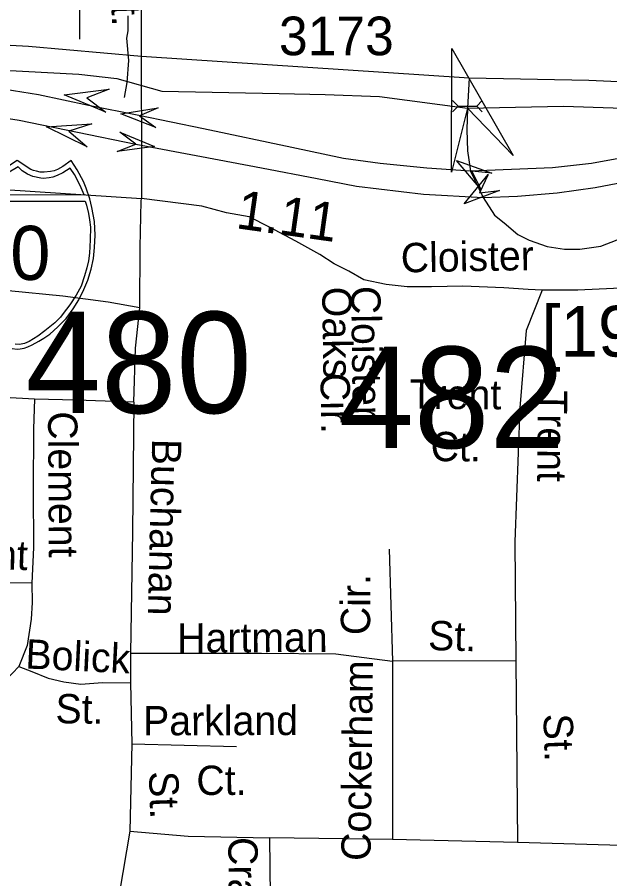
# Model space of a CAD drawing. Extents: x 1547597 to 1699558, y 810033 to 920809.
# Drawn here: x 1629607 to 1631525, y 842536 to 845325 of the extents above; entities that cross this region are included whole.
import ezdxf

# ---------------------------------------------------------------- set-up
doc = ezdxf.new("R2010")
doc.units = 0
for name, color, linetype in [('Exist Hydrographic Creek Single Shore', 7, 'Continuous'), ('Exist Hydrographic Misc Water Feature', 7, 'Continuous'), ('Exist Road Non-System Type 51', 7, 'Continuous'), ('Exist Road Non-System Type 51 Label', 7, 'Continuous'), ('Exist Road Primary Interstate Divided Center Attributed', 7, 'Continuous'), ('Exist Road Primary Interstate Mileage Hundredths English Label', 7, 'Continuous'), ('Exist Road Primary Interstate Ramp 1 Lane Attributed', 7, 'Continuous'), ('Exist Road Primary Interstate Shield CELL', 7, 'Continuous'), ('Exist Road Primary Interstate Shield Number Label', 7, 'Continuous'), ('Exist Road Primary Interstate Structure Cantilever Sign Attributed CELL', 7, 'Continuous'), ('Exist Road Secondary Structure Culvert Attributed CELL', 7, 'Continuous'), ('Exist Road Secondary Structure Culvert CELL', 7, 'Continuous'), ('Exist Road Secondary Structure Standard Bridge Attributed CELL', 7, 'Continuous'), ('Exist Road Secondary Structure Standard Bridge Number Label', 7, 'Continuous'), ('Exist Road Secondary Type 51 Number Label', 7, 'Continuous'), ('Exist Road Secondary Type 51 Undivided 4 Lane Attributed', 7, 'Continuous')]:
    doc.layers.add(name, color=color, linetype=linetype)

msp = doc.modelspace()

# ---------------------------------------------------------------- linework, layer by layer
at = {"layer": 'Exist Hydrographic Creek Single Shore'}
for points in [[(1627831, 844110.2), (1627626, 844177.4), (1627498.5, 844224), (1627388.2, 844296.3), (1627265.9, 844434.1), (1627247, 844496.2), (1627244.4, 844573.7), (1627284.9, 844646.1), (1627326.2, 844699.5), (1627367.6, 844742.5), (1627448.5, 844816.6), (1627595, 844870), (1627908.6, 844954.5), (1627872.4, 845081.9), (1627865.7, 845160.3), (1628417.6, 845199.9), (1628995.7, 845183.9), (1629807.2, 845140.5), (1629929.5, 845126.7), (1630075.9, 845085.4), (1630455.7, 845077.9), (1630604.3, 845074.7)], [(1630604.3, 845074.7), (1630780, 845068.4), (1631065.1, 845030.1), (1631375.7, 845036.5), (1631664.4, 845026.8), (1631850.8, 845054.7)]]:
    msp.add_lwpolyline(points, dxfattribs=at)
at = {"layer": 'Exist Hydrographic Misc Water Feature'}
msp.add_lwpolyline([(1629965.7, 845329.1), (1629965.1, 845281.1), (1629960.7, 845257.2), (1629967.7, 845185.1), (1629962.7, 845113.2), (1629954.1, 845064.8)], dxfattribs=at)
at = {"layer": 'Exist Road Non-System Type 51'}
msp.add_line((1630822.1, 842663.1), (1630423.8, 842668.6), dxfattribs=at)
for points in [[(1630022.9, 846149), (1629953, 846148), (1629868.9, 846131.3), (1629740.4, 846093.2), (1629668.1, 846068.3), (1629651.8, 846054.6), (1629647.5, 846030.7), (1629674, 845934.3), (1629719.4, 845765.7), (1629768.7, 845593.2), (1629797.1, 845494.8), (1629808.4, 845448.7), (1629809, 845348.6), (1629809.3, 845253.9)], [(1630029.7, 845803), (1630018.9, 845692.8), (1630007, 845501.7), (1630008.2, 845313.8), (1630009.3, 844738.2)], [(1628485.9, 844375.1), (1628454.1, 844482.6), (1628443.2, 844548.6), (1628435.1, 844593.8), (1628448.6, 844661.6), (1628518.7, 844738.5), (1628586, 844821.5), (1628599.4, 844831.2), (1630009.3, 844738.2)], [(1630003.9, 844384.6), (1630004.9, 844580.4), (1630009.1, 844729.7), (1630009.3, 844738.2)], [(1631306.7, 844441.2), (1631261.3, 844443.7), (1631182.8, 844449.1), (1631049.8, 844454.4), (1630948, 844451.7), (1630869.7, 844451.7), (1630801.9, 844459.6), (1630728.8, 844475.2), (1630680.6, 844503.3), (1630633.8, 844526.7), (1630586.4, 844556.7), (1630509.1, 844599.7), (1630423.6, 844645), (1630358.3, 844678.9), (1630284.3, 844692), (1630204.7, 844713.3), (1630009.3, 844738.2)], [(1632060.8, 844611), (1631812.9, 844514.3), (1631679.8, 844477.8), (1631583.3, 844449.1), (1631421.5, 844441.2), (1631306.7, 844441.2)], [(1630003.9, 844384.6), (1629902.2, 844402), (1629754.7, 844422.2), (1629579.2, 844438.8), (1629389.6, 844453.6), (1629210.1, 844472.3), (1629080.3, 844488.3), (1629008.5, 844487.4), (1628944.5, 844478.3), (1628840.2, 844460), (1628629.8, 844413), (1628485.9, 844375.1)], [(1631306.7, 844441.2), (1631254.7, 844311.2), (1631233.8, 844060.5), (1631218.2, 843627.1), (1631220.9, 843241.9)], [(1629985.3, 844078.2), (1629989.8, 844253.2), (1630003.9, 844384.6)], [(1629663.7, 844087.9), (1629466, 844098.7), (1629278.4, 844103.5)], [(1629663.7, 844087.9), (1629660.4, 843991.9), (1629659.4, 843794), (1629660.4, 843608.1), (1629654.6, 843492.3)], [(1629985.3, 844078.2), (1629799.5, 844085.7), (1629663.7, 844087.9)], [(1629985.3, 844078.2), (1629980.7, 843660.1), (1629973.9, 843265.9)], [(1630811.7, 843603), (1630822.1, 843240.1)], [(1629654.6, 843492.3), (1629576.8, 843493.5), (1629482.8, 843496.8), (1629428.9, 843491.7), (1629390.4, 843458.3)], [(1629654.6, 843492.3), (1629655.8, 843430.3), (1629652.9, 843376.5), (1629639.7, 843290.7), (1629612.6, 843223.2)], [(1629973.9, 843265.9), (1630398.5, 843265.9), (1630639.2, 843263.6), (1630822.1, 843240.1)], [(1629973.9, 843265.9), (1629973.9, 843170.5)], [(1629289.3, 842984.3), (1629388.3, 843048.7), (1629497.3, 843124.9), (1629572.1, 843179.8), (1629612.6, 843223.2)], [(1629612.6, 843223.2), (1629654.4, 843206.6), (1629708, 843185.7), (1629757.8, 843173.1), (1629813.5, 843166.1), (1629883.6, 843171.1), (1629973.9, 843170.5)], [(1631220.9, 843241.9), (1630822.1, 843240.1)], [(1630822.1, 843240.1), (1630822.1, 842663.1)], [(1631220.9, 843241.9), (1631226.8, 842652.8)], [(1629973.9, 843170.5), (1629978.5, 842972.7)], [(1629978.5, 842972.7), (1629972.1, 842689.7)], [(1629978.5, 842972.7), (1630316.8, 842963.6)], [(1629972.1, 842689.7), (1629905.5, 842295.2), (1629802.7, 841928.5), (1629744.5, 841720.1), (1629636.2, 841517.3), (1629534, 841383.7), (1629450.7, 841294.8), (1629361.9, 841230.9), (1629256.4, 841155.9), (1629148.2, 841058.7), (1629074.2, 840958.2)], [(1629972.1, 842689.7), (1630160.2, 842674.1), (1630423.8, 842668.6)], [(1630423.8, 842668.6), (1630427.9, 842289.2)], [(1631226.8, 842652.8), (1630822.1, 842663.1)], [(1632385.3, 842629.3), (1631986.6, 842631.7), (1631637.2, 842641), (1631226.8, 842652.8)]]:
    msp.add_lwpolyline(points, dxfattribs=at)
at = {"layer": 'Exist Road Primary Interstate Divided Center Attributed'}
for points in [[(1633729.4, 845254.3), (1633599.9, 845284.8), (1633444.3, 845309.7), (1633366.7, 845316.9), (1633162.4, 845321.9), (1633083.2, 845318.6), (1632948.1, 845306.8), (1632799.1, 845276.5), (1632680.6, 845243.6), (1632436.4, 845162.4), (1631839.4, 844943.7), (1631726.4, 844908.8), (1631566.4, 844870), (1631466.1, 844851.7), (1631339.9, 844837.3), (1631075, 844826.4)], [(1631115.6, 844741.5), (1631226.9, 844746), (1631355.1, 844756.6), (1631477.8, 844773.5), (1631647, 844805.9), (1631817.7, 844848.3), (1631891, 844872.3), (1632395.1, 845054.2), (1632724.3, 845166.8), (1632813.5, 845188.4), (1632918.7, 845210), (1633017.3, 845225), (1633114.7, 845234.4)], [(1630001.4, 845006.2), (1629838.6, 845039.5), (1629676.3, 845073.8), (1629513.5, 845099.8), (1629046.6, 845144.8), (1628806.5, 845158.4), (1628562.1, 845165.2), (1628342.6, 845153.1), (1628290.5, 845151.6), (1628142.9, 845140.3)], [(1628133.5, 845051.1), (1628300.7, 845073.5), (1628395.7, 845080.2), (1628562.1, 845090.4), (1628811, 845086.5), (1629060.2, 845066.7), (1629277.4, 845042.9), (1629613.6, 844991.9), (1629991.3, 844914.1)], [(1631075, 844826.4), (1630933.4, 844836.2), (1630782.2, 844851.2), (1630663.7, 844867.8), (1630496.5, 844903.2), (1630210.7, 844963), (1630001.4, 845006.2)], [(1629991.3, 844914.1), (1630204.1, 844874.4), (1630397.9, 844836.8), (1630578.4, 844802.4), (1630705.8, 844778.1), (1630922.6, 844751.7), (1631115.6, 844741.5)]]:
    msp.add_lwpolyline(points, dxfattribs=at)
at = {"layer": 'Exist Road Primary Interstate Ramp 1 Lane Attributed'}
for points in [[(1631069.9, 845128.2), (1631065.1, 845030.1), (1631062.5, 844960.4), (1631065, 844892.4), (1631075, 844826.4)], [(1631075, 844826.4), (1631115.6, 844741.5)], [(1631115.6, 844741.5), (1631152.1, 844684.4), (1631183.3, 844659.7), (1631227.8, 844621.8), (1631264, 844603.6), (1631323.2, 844582.2), (1631379.2, 844574), (1631428.6, 844574), (1631496.1, 844583.9), (1631602.5, 844625.1), (1631674.3, 844661), (1631789.2, 844717.2)]]:
    msp.add_lwpolyline(points, dxfattribs=at)
at = {"layer": 'Exist Road Primary Interstate Shield CELL'}
for points in [[(1629393, 844750.5), (1629824.6, 844750.4), (1629814.5, 844772.8), (1629803.8, 844795.3), (1629792.5, 844815.9), (1629778.8, 844835.8), (1629754.6, 844820.6), (1629737, 844812.2), (1629722.8, 844807.3), (1629710.8, 844804.6), (1629692.2, 844803.2), (1629683.9, 844803.7), (1629658, 844809.5), (1629640.4, 844816.7), (1629623.7, 844827.9), (1629610.2, 844840.6), (1629576, 844819.9)], [(1629591.4, 844252.5), (1629607.6, 844250.7), (1629617.1, 844251.6), (1629629.8, 844254), (1629642.2, 844258.1), (1629656.3, 844264.3), (1629677.2, 844275.9), (1629693.9, 844285.7), (1629713.3, 844298.7), (1629739.4, 844322.4), (1629765.4, 844349.8), (1629788.4, 844380.9), (1629806.7, 844409.9), (1629822.7, 844443), (1629836.2, 844474), (1629846.8, 844509.3), (1629853.9, 844543.5), (1629857.5, 844579.2), (1629859.8, 844618.8), (1629857.2, 844663.3), (1629849.4, 844708.9), (1629842.1, 844737.2), (1629831.1, 844771.2), (1629822.1, 844792.9), (1629801.3, 844831.3), (1629782.5, 844860.9), (1629755.3, 844841.7), (1629737.5, 844832.3), (1629726.7, 844827.4), (1629715.5, 844825.2), (1629695, 844822.8), (1629682.2, 844823.3), (1629670.2, 844826), (1629660.1, 844828.2), (1629651.8, 844832.3), (1629607.6, 844860.9), (1629563.3, 844832.3)], [(1629385.5, 844728.9), (1629827.1, 844729.1), (1629831.8, 844716.9), (1629838.1, 844689.9), (1629841.4, 844669), (1629844.9, 844645), (1629843.7, 844603.9), (1629841.7, 844561.3), (1629837.8, 844536.1), (1629832.5, 844513.2), (1629825.4, 844487.7), (1629813.9, 844453.9), (1629797.9, 844425.2), (1629778.1, 844393.4), (1629756.6, 844365.5), (1629747.3, 844354), (1629729.5, 844335.3), (1629697.3, 844309.4), (1629673.8, 844291.9), (1629645.6, 844275.2), (1629631.3, 844268.9), (1629614.7, 844265.4), (1629601, 844266.3)]]:
    msp.add_lwpolyline(points, dxfattribs=at)
at = {"layer": 'Exist Road Primary Interstate Structure Cantilever Sign Attributed CELL'}
for points in [[(1629894.6, 845017.1), (1629759.8, 845073.9), (1629905, 845092.1), (1629832.3, 845063.9)], [(1629833.7, 844905.5), (1629702.6, 844970.4), (1629848.6, 844979.8), (1629774.3, 844956)]]:
    msp.add_lwpolyline(points, close=True, dxfattribs=at)
at = {"layer": 'Exist Road Secondary Structure Culvert Attributed CELL'}
msp.add_lwpolyline([(1631013.1, 844823.4), (1631013.6, 845223.4), (1631213.1, 844876.7), (1631065.1, 845030.1)], close=True, dxfattribs=at)
at = {"layer": 'Exist Road Secondary Structure Culvert CELL'}
for p, q in [((1631016.6, 845055.5), (1631034.1, 845037.1)), ((1631016.6, 845018.7), (1631034.1, 845037.1)), ((1631034.1, 845037.1), (1631094.6, 845037.1)), ((1631112, 845055.5), (1631094.6, 845037.1)), ((1631112, 845018.7), (1631094.6, 845037.1))]:
    msp.add_line(p, q, dxfattribs=at)
at = {"layer": 'Exist Road Secondary Structure Standard Bridge Attributed CELL'}
for points in [[(1630056.6, 844968.3), (1629942.7, 845011.8), (1630063.1, 845031.1), (1630003.3, 845005.5)], [(1629939.3, 844953), (1630051.7, 844905.8), (1629930.8, 844890.5), (1629991.3, 844914.1)], [(1631107.5, 844767.9), (1631029.2, 844861.3), (1631143.7, 844819.6), (1631079.1, 844826.3)], [(1631168.7, 844764), (1631054.5, 844721.1), (1631131.9, 844815.3), (1631104.1, 844756.6)]]:
    msp.add_lwpolyline(points, close=True, dxfattribs=at)
at = {"layer": 'Exist Road Secondary Type 51 Undivided 4 Lane Attributed'}
for points in [[(1631069.9, 845128.2), (1631457.3, 845120.6), (1631600.1, 845114.4), (1631687.5, 845114.4), (1631742.9, 845114.4), (1631806.9, 845126.8), (1631913.5, 845155.7), (1631977.4, 845180.5), (1632035, 845207.4), (1632139.4, 845279.8), (1632256.7, 845379.1), (1632405.9, 845505.3), (1632486.9, 845567.3), (1632555.1, 845612.9), (1632627.6, 845654.2), (1632710.7, 845691.5), (1632767, 845713.2)], [(1628167.8, 845310.8), (1629643.6, 845231.6), (1630009.7, 845198.4), (1631069.9, 845128.2)]]:
    msp.add_lwpolyline(points, dxfattribs=at)

# ---------------------------------------------------------------- texts
at = {"layer": 'Exist Road Non-System Type 51 Label'}
for s, rotation, p in [('St.', 271.6579, (1629910.1, 845449.6)), ('Cloister', 1.0522, (1630849.7, 844498.5)), ('Oaks', 270.8178, (1630594.2, 844451.6)), ('Cloister', 270.8178, (1630687.9, 844454.3)), ('Cir.', 270.8178, (1630588.7, 844173.1)), ('Trent', 359.5934, (1630877.2, 844057.5)), ('Trent', 269.4409, (1631293.1, 844117.6)), ('Clement', 270.3175, (1629707.2, 844048.8)), ('Ct.', 359.5934, (1630945.4, 843887.9)), ('Buchanan', 268.6107, (1630044.2, 843960.9)), ('Clement', 357.9847, (1629167.6, 843551.5)), ('Cir.', 89.9304, (1630749.8, 843324.5)), ('Hartman', 0.3003, (1630125.4, 843267.9)), ('St.', 358.3798, (1630936.4, 843276.6)), ('Bolick', 357.233, (1629632.5, 843216.8)), ('Cockerham', 89.3154, (1630751.1, 842593.2)), ('St.', 359.2214, (1629730.9, 843039.4)), ('Parkland', 0.1233, (1630015, 843000)), ('St.', 271.7768, (1631310.4, 843069.3)), ('Ct.', 0.1233, (1630187.4, 842807)), ('St.', 271.6579, (1630033.8, 842883.1)), ('Craven', 270.4986, (1630290.4, 842670.6))]:
    msp.add_text(s, height=95, rotation=rotation, dxfattribs=at).set_placement(p)
at = {"layer": 'Exist Road Primary Interstate Mileage Hundredths English Label'}
msp.add_text('1.11', height=125, rotation=352.0199, dxfattribs=at).set_placement((1630312.2, 844642.2))
at = {"layer": 'Exist Road Primary Interstate Shield CELL'}
msp.add_text('[193C]', height=164.04, dxfattribs=at).set_placement((1631304.5, 844226.5))
at = {"layer": 'Exist Road Primary Interstate Shield Number Label'}
msp.add_text('40', height=175, dxfattribs=at).set_placement((1629454.7, 844474.4))
at = {"layer": 'Exist Road Secondary Structure Standard Bridge Number Label'}
for s, p in [('480', (1629634.7, 844043.2)), ('482', (1630647.6, 843930.1))]:
    msp.add_text(s, height=328.08, dxfattribs=at).set_placement(p)
at = {"layer": 'Exist Road Secondary Type 51 Number Label'}
msp.add_text('3173', height=125, dxfattribs=at).set_placement((1630454.5, 845201.8))

doc.saveas('drawing.dxf')
